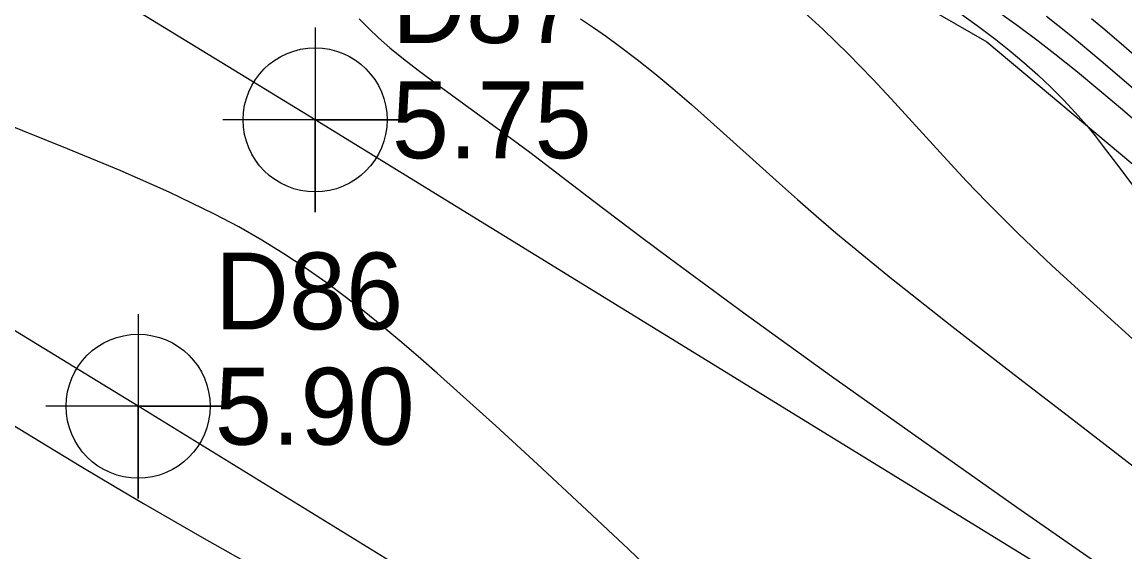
# Model space of a CAD drawing. Extents: x 2356077 to 2359823, y 225951 to 227822.
# Drawn here: x 2357456.11 to 2357492.03, y 226787.69 to 226804.92 of the extents above; entities that cross this region are included whole.
import ezdxf

# ---------------------------------------------------------------- set-up
doc = ezdxf.new("R2010")
doc.units = 0
for name, color, linetype in [('DTM Contours Major', 7, 'Continuous'), ('DTM Contours Minor', 7, 'Continuous'), ('Exist DTM Crownline', 7, 'Continuous'), ('Exist DTM Crownline Cogo Elevation', 7, 'Continuous'), ('Exist DTM Crownline Cogo Number', 7, 'Continuous'), ('Exist DTM Crownline Cogo Point CELL', 7, 'Continuous'), ('Exist Roads EOP', 7, 'Continuous'), ('Exist Roads EOP Cogo Elevation', 7, 'Continuous'), ('Exist Roads EOP Cogo Number', 7, 'Continuous'), ('Exist Roads EOP Cogo Point CELL', 7, 'Continuous'), ('PH Exist DTM Breakline', 7, 'Continuous')]:
    doc.layers.add(name, color=color, linetype=linetype)

msp = doc.modelspace()

# ---------------------------------------------------------------- linework, layer by layer
at = {"layer": 'DTM Contours Major'}
msp.add_lwpolyline([(2357486.6, 226805.255), (2357487.219, 226804.81), (2357487.824, 226804.353), (2357488.257, 226804.01), (2357488.737, 226803.61), (2357489.19, 226803.209), (2357489.619, 226802.805), (2357490.024, 226802.398), (2357490.409, 226801.986), (2357490.775, 226801.566), (2357491.053, 226801.227), (2357491.324, 226800.882), (2357491.857, 226800.177), (2357492.4, 226799.45)], dxfattribs=at)
at = {"layer": 'DTM Contours Minor'}
for points in [[(2357481.35, 226805.45), (2357482.187, 226804.689), (2357483.009, 226803.894), (2357483.817, 226803.067), (2357484.419, 226802.424), (2357486.234, 226800.43), (2357486.863, 226799.753), (2357487.514, 226799.073), (2357488.558, 226798.037), (2357489.648, 226797.006), (2357490.761, 226795.986), (2357492.97, 226793.995)], [(2357467.086, 226805.033), (2357467.401, 226804.714), (2357467.717, 226804.415), (2357468.091, 226804.087), (2357468.535, 226803.725), (2357469.006, 226803.363), (2357469.69, 226802.856), (2357471.703, 226801.39), (2357472.645, 226800.691), (2357474.736, 226799.103), (2357476.295, 226797.92), (2357477.182, 226797.256), (2357479.66, 226795.436), (2357482.476, 226793.41), (2357485.476, 226791.28), (2357488.508, 226789.149), (2357491.422, 226787.12)], [(2357474.294, 226805.032), (2357474.718, 226804.749), (2357475.144, 226804.452), (2357475.572, 226804.142), (2357476.139, 226803.71), (2357476.715, 226803.251), (2357477.303, 226802.762), (2357477.908, 226802.244), (2357478.533, 226801.694), (2357479.694, 226800.651), (2357480.778, 226799.671), (2357481.359, 226799.154), (2357481.97, 226798.619), (2357482.615, 226798.066), (2357484.421, 226796.581), (2357486.385, 226795.029), (2357488.418, 226793.458), (2357490.431, 226791.915), (2357492.337, 226790.447)], [(2357487.953, 226805.23), (2357488.558, 226804.794), (2357489.154, 226804.35), (2357489.746, 226803.892), (2357490.479, 226803.307), (2357491.214, 226802.7), (2357491.952, 226802.078), (2357492.69, 226801.444)], [(2357489.469, 226805.115), (2357490.21, 226804.529), (2357490.581, 226804.225), (2357491.252, 226803.665), (2357491.93, 226803.086), (2357494.006, 226801.296)], [(2357490.939, 226805.037), (2357491.373, 226804.678), (2357491.995, 226804.15), (2357493.254, 226803.055)], [(2357477.434, 226786.275), (2357475.858, 226787.775), (2357474.343, 226789.2), (2357472.901, 226790.54), (2357471.54, 226791.787), (2357470.271, 226792.932), (2357469.629, 226793.503), (2357469.011, 226794.045), (2357468.412, 226794.559), (2357467.828, 226795.047), (2357467.252, 226795.514), (2357466.68, 226795.959), (2357466.012, 226796.456), (2357465.335, 226796.932), (2357464.641, 226797.389), (2357463.923, 226797.831), (2357463.173, 226798.259), (2357462.383, 226798.678), (2357460.905, 226799.39), (2357459.302, 226800.094), (2357457.587, 226800.803), (2357453.887, 226802.291)], [(2357455.784, 226791.835), (2357456.926, 226791.136), (2357458.033, 226790.467), (2357459.114, 226789.825), (2357460.067, 226789.266), (2357461.965, 226788.173), (2357463.904, 226787.075), (2357464.302, 226787.159), (2357469.538, 226784.155)]]:
    msp.add_lwpolyline(points, dxfattribs=at)
at = {"layer": 'Exist DTM Crownline'}
msp.add_lwpolyline([(2357542.756, 226741.609), (2357459.889, 226792.427), (2357374.177, 226844.74), (2357291.426, 226895.083), (2357208.118, 226946.275), (2357125.882, 226996.539), (2357045.017, 227045.595), (2356966.337, 227093.498), (2356883.413, 227143.712), (2356799.704, 227194.618), (2356722.637, 227241.528), (2356636.765, 227293.74), (2356553.053, 227344.465), (2356470.397, 227394.758), (2356383.201, 227447.638), (2356299.889, 227498.478), (2356223.248, 227545.375)], dxfattribs=at)
at = {"layer": 'Exist DTM Crownline Cogo Point CELL'}
msp.add_lwpolyline([(2357459.889, 226795.427), (2357459.889, 226789.427), (2357459.889, 226792.427), (2357462.889, 226792.427), (2357456.889, 226792.427)], dxfattribs=at)
msp.add_circle((2357459.889, 226792.427), 2.344, dxfattribs=at)
at = {"layer": 'Exist Roads EOP'}
msp.add_lwpolyline([(2357548.158, 226751.097), (2357465.654, 226801.744), (2357379.741, 226854.27), (2357296.317, 226905.048), (2357214.489, 226955.136), (2357131.706, 227005.719), (2357050.471, 227054.837), (2356971.347, 227103.361), (2356888.766, 227153.021), (2356805.008, 227204.071), (2356729.232, 227250.322), (2356641.873, 227303.321), (2356558.204, 227353.943), (2356475.441, 227404.348), (2356389.192, 227456.864), (2356305.906, 227507.596), (2356229.771, 227554.142)], dxfattribs=at)
at = {"layer": 'Exist Roads EOP Cogo Point CELL'}
msp.add_lwpolyline([(2357465.654, 226804.744), (2357465.654, 226798.744), (2357465.654, 226801.744), (2357468.654, 226801.744), (2357462.654, 226801.744)], dxfattribs=at)
msp.add_circle((2357465.654, 226801.744), 2.344, dxfattribs=at)
at = {"layer": 'PH Exist DTM Breakline'}
msp.add_lwpolyline([(2357449.54, 226831.674), (2357457.14, 226828.218), (2357462.087, 226826.502), (2357466.896, 226823.962), (2357470.295, 226820.316), (2357473.526, 226813.752), (2357479.16, 226809.093), (2357487.535, 226804.28), (2357493.485, 226799.296), (2357499.419, 226796.029), (2357505.245, 226793.35), (2357512.025, 226789.804), (2357517.214, 226785.073), (2357521.682, 226779.233), (2357525.08, 226777.234), (2357531.51, 226773.973), (2357538.505, 226771.332), (2357544.382, 226767.304), (2357548.598, 226762.711), (2357550.249, 226759.589)], dxfattribs=at)

# ---------------------------------------------------------------- texts
at = {"layer": 'Exist DTM Crownline Cogo Elevation'}
msp.add_text('5.90', height=2.5, dxfattribs=at).set_placement((2357462.389, 226791.177))
at = {"layer": 'Exist DTM Crownline Cogo Number'}
msp.add_text('D86', height=2.5, dxfattribs=at).set_placement((2357462.389, 226794.927))
at = {"layer": 'Exist Roads EOP Cogo Elevation'}
msp.add_text('5.75', height=2.5, dxfattribs=at).set_placement((2357468.154, 226800.494))
at = {"layer": 'Exist Roads EOP Cogo Number'}
msp.add_text('D87', height=2.5, dxfattribs=at).set_placement((2357468.154, 226804.244))

doc.saveas('drawing.dxf')
